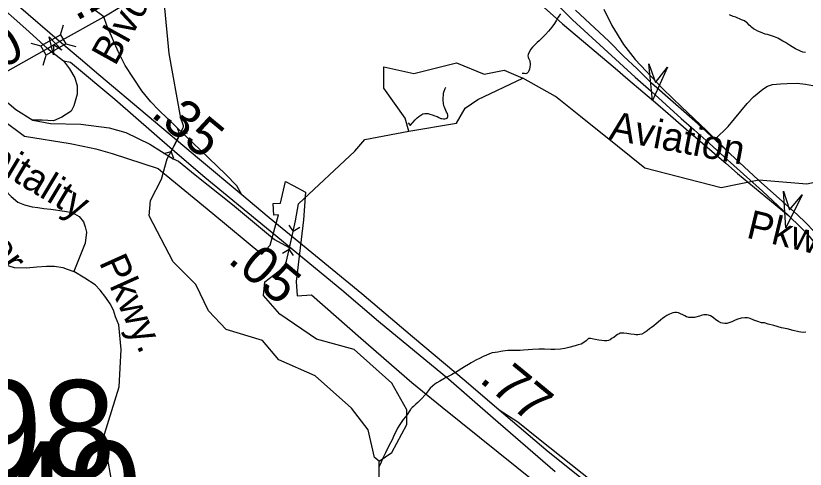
# Model space of a CAD drawing. Extents: x 2001466 to 31450019, y -30647475 to 847247.
# Drawn here: x 2054638 to 2059880, y 765648 to 768658 of the extents above; entities that cross this region are included whole.
import ezdxf

# ---------------------------------------------------------------- set-up
doc = ezdxf.new("R2010")
doc.units = 0
for name, color, linetype in [('Exist Boundary Political City Limit New', 7, 'Continuous'), ('Exist Hydrographic Creek Single Shore', 7, 'Continuous'), ('Exist Hydrographic Misc Water Feature', 7, 'Continuous'), ('Exist Road Non-System Type 51', 7, 'Continuous'), ('Exist Road Non-System Type 51 Label', 7, 'Continuous'), ('Exist Road Primary Interstate Divided Center Attributed', 7, 'Continuous'), ('Exist Road Primary Interstate Mileage Hundredths English Label', 7, 'Continuous'), ('Exist Road Primary Interstate Ramp 1 Lane Attributed', 7, 'Continuous'), ('Exist Road Primary Interstate Structure Cantilever Sign Number Label', 7, 'Continuous'), ('Exist Road Primary Interstate Structure Ovrhead Sign Attributed CELL', 7, 'Continuous'), ('Exist Road Secondary Mileage Hundredths English Label', 7, 'Continuous'), ('Exist Road Secondary Structure Culvert CELL', 7, 'Continuous'), ('Exist Road Secondary Structure Culvert Number Label', 7, 'Continuous'), ('Exist Road Secondary Structure Standard Bridge Attributed CELL', 7, 'Continuous'), ('Exist Road Secondary Structure Standard Bridge CELL', 7, 'Continuous'), ('Exist Road Secondary Type 51 Attributed', 7, 'Continuous'), ('Exist Road Secondary Type 51 Divided Attributed', 7, 'Continuous'), ('Exist Road Secondary Type 51 Label', 7, 'Continuous'), ('Map Preparation Boundary City Limit Buffer Line', 7, 'Continuous')]:
    doc.layers.add(name, color=color, linetype=linetype)

msp = doc.modelspace()

# ---------------------------------------------------------------- linework, layer by layer
at = {"layer": 'Exist Boundary Political City Limit New'}
msp.add_lwpolyline([(2054423.2, 768061.1), (2054695.4, 767859.7), (2055000, 767808.9), (2055086.5, 767791.2), (2055169.9, 767774.1), (2055277.9, 767744.1), (2055583.9, 767643.2), (2055615.1, 767618.5), (2055636.8, 767600.8), (2055947.6, 767346.1), (2056272.4, 767076.1), (2056326.6, 767135.2), (2056383.6, 767336.4), (2056350.6, 767333.4), (2056347.6, 767411.4), (2056395.6, 767414.4), (2056429.4, 767556.8), (2056479.1, 767530.3), (2056561, 767486.9), (2056548, 767302.9), (2056499.6, 766894.1), (2056506.2, 766798.7), (2056600.9, 766805.4), (2056930.2, 766516.9), (2057267.6, 766223.8), (2057470.1, 766058.8), (2057965.6, 765662.3), (2058056.9, 765589.3)], dxfattribs=at)
at = {"layer": 'Exist Hydrographic Creek Single Shore'}
msp.add_line((2055606.1, 767573.6), (2055642.4, 767709), dxfattribs=at)
for points in [[(2055747.1, 767940.7), (2055734.6, 767978.1), (2055656, 768407.3), (2055623.7, 768754.2), (2055636.1, 768849.4), (2055654.3, 768914), (2055713.1, 769107.7), (2055727.8, 769131.5), (2055758.4, 769147.3), (2055896.1, 769199.7), (2056303.9, 769381.6), (2056336.9, 769459.7), (2056495, 769541.8), (2056595.1, 769641.4), (2056669.9, 769817), (2056843, 770601), (2056857.2, 770699.8)], [(2055642.4, 767709), (2055698.4, 767811.5), (2055748.2, 767912.4), (2055751.6, 767920.3), (2055752.2, 767927.6), (2055747.1, 767940.7)], [(2057051.9, 765701.4), (2057018.9, 765725.1), (2056977.1, 765909.6), (2056868, 766052.9), (2056626.1, 766267.9), (2056384.1, 766374.6), (2056276, 766501.4), (2056034.1, 766575.3), (2055917, 766699.1), (2055833.9, 766874.7), (2055683, 767025.4), (2055524.1, 767330.5), (2055532.1, 767432), (2055606.1, 767573.6)], [(2057240, 763312.3), (2057281, 763544.4), (2057247, 763676.3), (2057180.1, 763776.1), (2057180.1, 764110.7), (2057205.1, 764261.2), (2057079, 764627.9), (2057087, 764818.1), (2057145, 764951.5), (2057145, 765036.8), (2057086, 765110.1), (2057053, 765376.6), (2057051.9, 765701.4)]]:
    msp.add_lwpolyline(points, dxfattribs=at)
at = {"layer": 'Exist Hydrographic Misc Water Feature'}
msp.add_line((2058634.5, 767791.5), (2058388.3, 767988.6), dxfattribs=at)
for points in [[(2058256, 768669.7), (2058240.4, 768647.8)], [(2058240.4, 768647.8), (2058228.1, 768627.7), (2058214.4, 768605.9), (2058198.4, 768581.6), (2058176.2, 768555.7), (2058156.4, 768533.5), (2058138.5, 768515.6), (2058112.5, 768491.5), (2058100.6, 768479.5), (2058082.7, 768463.6), (2058068.4, 768449.5), (2058058.5, 768435.6), (2058044.6, 768411.4), (2058040.9, 768401.4), (2058038.9, 768391.5), (2058040.9, 768383.5), (2058042.6, 768375.6), (2058050.6, 768359.7), (2058050.8, 768351.6), (2058053, 768341.5), (2058052.8, 768333.4), (2058050.8, 768317.5), (2058048.7, 768303.6), (2058044.6, 768291.7), (2058040.7, 768283.7), (2058032.9, 768277.6), (2058025.1, 768273.5), (2058016.9, 768273.6), (2058000.9, 768273.6)], [(2059882.3, 768413), (2059864.2, 768416.9), (2059848, 768422.6), (2059816.5, 768438.8), (2059794.1, 768450.7), (2059776.1, 768462.7), (2059762.5, 768472.5), (2059748.2, 768480.8), (2059732, 768488.5), (2059720.1, 768496.4), (2059698.3, 768508.6), (2059676.2, 768518.4), (2059642.2, 768528.5), (2059630.1, 768534.4), (2059614.1, 768536.4), (2059598.3, 768542.4), (2059582.1, 768548.1), (2059566.1, 768556.3), (2059549.9, 768564.4), (2059535.9, 768572.2), (2059524.1, 768582.1), (2059516.1, 768588.2), (2059508.1, 768596.3), (2059496.2, 768608.3), (2059489.8, 768614.1), (2059476.3, 768624.3), (2059458, 768631.9), (2059418.2, 768648), (2059401.6, 768653.8), (2059377.9, 768663.9)], [(2057248, 767892.4), (2057223, 767978.2), (2057081.1, 768178), (2057081.1, 768319.1), (2057281, 768275.6), (2057431.1, 768311.9)], [(2057431.1, 768311.9), (2057564, 768345.3), (2057747.1, 768269.4), (2057879.9, 768296.2), (2058005, 768244.3)], [(2057248, 767892.4), (2057565, 767945), (2057623, 768045.4), (2057706.1, 768102.9), (2058005, 768244.3)], [(2058388.3, 767988.6), (2058222, 768121.8), (2058005, 768244.3)], [(2057243.3, 767946.2), (2057251.9, 767936), (2057255.6, 767932.3), (2057259.7, 767932), (2057269.3, 767944.4), (2057275.5, 767950.3), (2057289.6, 767966), (2057303.3, 767980.1), (2057315.2, 767990.1), (2057327.7, 767998.4), (2057341.3, 768006.4), (2057355.2, 768008.4), (2057365.3, 768010.1), (2057375.3, 768008.2), (2057387.4, 768004.3), (2057403.6, 768000.2), (2057421.5, 767994.3), (2057435.6, 767988.5), (2057447.5, 767982.6), (2057459.6, 767976.3), (2057467.8, 767976.7), (2057477.6, 767974.4), (2057487.3, 767974.5), (2057495.3, 767976.6), (2057501.6, 767978.5), (2057507.6, 767988.5), (2057507.6, 767998.7), (2057503.7, 768008.6), (2057497.1, 768018.5), (2057493.4, 768028.4), (2057489.3, 768040.4), (2057485.6, 768050.7), (2057481.3, 768060.7), (2057477.2, 768076.7), (2057475, 768094.5), (2057475, 768112.3), (2057477.2, 768130.3), (2057479.1, 768144.6), (2057483.2, 768156.5), (2057489.3, 768174.7), (2057493.4, 768184.6)], [(2056378.8, 766958.4), (2056410, 766983.6), (2056426.4, 767006.3), (2056435.5, 767029.5), (2056466.6, 767167), (2056496, 767297.3), (2056515.9, 767408.7), (2056890, 767758.6), (2056956, 767836), (2057248, 767892.4)], [(2060514, 767674.6), (2059890.1, 767539.7), (2059573.1, 767565.9), (2059322.9, 767515.2), (2058815, 767647), (2058634.5, 767791.5)], [(2057051.9, 765701.4), (2057135, 765758.8), (2057235.1, 765943.7), (2057235.1, 766042.1), (2057134, 766218.1), (2056884, 766443.1), (2056634, 766510.5), (2056392.1, 766676.3), (2056284, 766799.9), (2056292, 766891.6), (2056378.8, 766958.4)], [(2058979.6, 766677.7), (2058961.4, 766667.4), (2058947.9, 766659.4), (2058931.7, 766647.2), (2058921.8, 766639.4), (2058904, 766623.5), (2058890, 766613.4), (2058874, 766599.2), (2058859.5, 766589.2), (2058845.9, 766579.1), (2058830, 766567.3), (2058809.9, 766553.3), (2058794.1, 766545.2), (2058782, 766541.3), (2058767.8, 766539), (2058756.1, 766539.2), (2058744, 766541), (2058721.7, 766545.2), (2058696.1, 766549.1), (2058676, 766550.9), (2058659.8, 766550.9), (2058652.2, 766550.9), (2058643.8, 766546.9), (2058633.9, 766541.1), (2058624.1, 766534.9), (2058610.1, 766522.8), (2058598, 766516.9), (2058584.1, 766506.8), (2058574, 766502.7), (2058563.8, 766500.6), (2058548.2, 766500.5), (2058529.8, 766502.9), (2058510.1, 766504.7), (2058486.3, 766508.7), (2058466, 766512.6), (2058453.9, 766514.4), (2058446.3, 766516.4), (2058439.9, 766514.5), (2058426.2, 766500.4), (2058410.2, 766488.6), (2058392.4, 766478.3), (2058372.3, 766472.4), (2058352, 766466.2), (2058309.9, 766456.3), (2058283.9, 766450.1), (2058254, 766444.1), (2058218.1, 766442.3), (2058190.4, 766442), (2058148.2, 766443.9), (2058112.1, 766443.7), (2058068.4, 766441.8), (2058040.3, 766439.6), (2058010.2, 766437.7), (2057986.2, 766435.7), (2057938.2, 766435.6), (2057906.2, 766435.6), (2057888.4, 766433.4), (2057872.4, 766431.4), (2057858, 766429.5), (2057838.3, 766425.6), (2057822.1, 766423.2), (2057802.4, 766419.3), (2057784.4, 766413.1), (2057760.2, 766403.4), (2057742.2, 766395.2), (2057722.3, 766385.2), (2057692.3, 766371.1), (2057662.4, 766354.9), (2057644.3, 766343.1), (2057618.7, 766327.1), (2057600.5, 766316.9), (2057568.7, 766297), (2057530.5, 766274.8), (2057508.4, 766262.7), (2057494.7, 766256.6), (2057480.7, 766248.6), (2057454.7, 766232.7), (2057434.8, 766220.7), (2057420.6, 766212.7), (2057404.6, 766198.5), (2057390.5, 766184.8), (2057370.8, 766158.6), (2057358.9, 766142.6), (2057330.8, 766112.3), (2057307.2, 766090.4), (2057294.9, 766078.4), (2057279.1, 766064.6), (2057270.9, 766056.5), (2057261.1, 766048.3)], [(2059883.5, 766557.2), (2059865.9, 766555.1), (2059851.7, 766557.2), (2059837.6, 766558.9), (2059799.6, 766569.1), (2059759.7, 766578.9), (2059723.6, 766586.8), (2059671.5, 766600.7), (2059633.8, 766610.5), (2059609.6, 766618.7), (2059589.9, 766620.4), (2059565.7, 766628.6), (2059539.8, 766636.5), (2059513.8, 766648.6), (2059497.4, 766652.3), (2059479.6, 766652.6), (2059455.4, 766650.6), (2059433.6, 766644.1), (2059415.6, 766636.3), (2059393.6, 766626.3), (2059373.5, 766620.4), (2059359.6, 766616), (2059345.7, 766614.1), (2059331.5, 766616.2), (2059319.4, 766620.1), (2059303.8, 766628.1), (2059287.4, 766639.9), (2059271.6, 766652.1), (2059261.6, 766660.1), (2059251.5, 766666.1), (2059237.8, 766670.2), (2059225.7, 766672), (2059207.9, 766671.9), (2059189.6, 766667.7), (2059177.5, 766663.9), (2059145.7, 766655.8), (2059133.8, 766653.9), (2059121.5, 766653.8), (2059107.4, 766655.9), (2059091.6, 766659.9), (2059079.7, 766665.7), (2059067.6, 766671.6), (2059051.4, 766679.7), (2059037.5, 766685.5), (2059025.6, 766687.3), (2059013.7, 766687.5), (2059001.4, 766685.7), (2058979.6, 766677.7)], [(2057261.1, 766048.3), (2057259.3, 766044.5), (2057249.2, 766030.6), (2057239.4, 766014.2), (2057225.2, 765996.5), (2057211.3, 765978.4), (2057197.1, 765958.2), (2057187.3, 765944.3), (2057173.5, 765920.4), (2057161.4, 765896.2), (2057149.3, 765872.1), (2057139.3, 765848.1), (2057125.8, 765822.2), (2057107.3, 765786), (2057093.4, 765756), (2057073.5, 765716), (2057063.8, 765694), (2057048.1, 765661.9)]]:
    msp.add_lwpolyline(points, dxfattribs=at)
at = {"layer": 'Exist Road Non-System Type 51'}
for points in [[(2058542, 768702), (2058595.1, 768592.5), (2058674.2, 768466.1), (2058751.2, 768368.5), (2058932.3, 768174.1), (2059001.3, 768107.7), (2059055.9, 768055.3), (2059227.7, 767894.8), (2059376.8, 767746.7)], [(2059282.9, 767838.2), (2059369.4, 767923.1), (2059494.5, 768074.5), (2059537.4, 768119.6), (2059598.5, 768170.4), (2059628.9, 768189.8), (2059662.6, 768200.6), (2059714.8, 768205.8), (2059759.1, 768208.4), (2059826.9, 768211), (2059881.7, 768203.2), (2059931.3, 768195.4), (2060045.6, 768184.9), (2060127.1, 768188), (2060322.1, 768251), (2060437.4, 768295.6), (2060518.8, 768343.3), (2060626.8, 768498.2)], [(2054197.7, 767644.5), (2054351.7, 767655.5), (2054392.9, 767647.2), (2054417.7, 767636.2), (2054447.9, 767616.9), (2054478.2, 767589.4), (2054502.9, 767561.9), (2054568.9, 767498.6), (2054607.4, 767457.3), (2054651.4, 767421.6), (2054695.4, 767402.3), (2054747.7, 767388.5), (2054783.4, 767385.8), (2054824.7, 767377.5), (2054871.4, 767374.8), (2054962.1, 767361), (2055011.6, 767352.8), (2055058.4, 767325.3), (2055088.6, 767289.5), (2055099.6, 767256.5), (2055107.9, 767220.7), (2055099.6, 767149.1), (2055022.6, 766959.3)], [(2054197.7, 767644.5), (2054255.4, 767402.3), (2054282.4, 767273), (2054309.9, 767201.4), (2054323.6, 767171.2), (2054345.6, 767143.6), (2054381.4, 767107.9), (2054430.9, 767063.8), (2054455.6, 767050.1), (2054491.4, 767030.8), (2054521.6, 767014.3), (2054557.4, 767006), (2054590.9, 766997.8), (2054626.7, 766986.8), (2054709.2, 766984), (2054777.9, 766992.3), (2054841.2, 766995), (2054896.2, 766995), (2054951.1, 766986.8), (2054978.6, 766975.8), (2055022.6, 766959.3)], [(2054878.3, 764032.2), (2054973.9, 764103.1), (2055208.2, 764318), (2055364.4, 764474.3), (2055384, 764747.8), (2055344.9, 765177.7), (2055247.3, 765724.7), (2055227.8, 765881), (2055325.4, 766193.7), (2055338.3, 766441.9), (2055321.8, 766607), (2055299.8, 766659.3), (2055286.1, 766703.3), (2055264.1, 766744.6), (2055236.6, 766788.7), (2055198.1, 766835.4), (2055165.1, 766871.2), (2055096.9, 766915.2), (2055022.6, 766959.3)]]:
    msp.add_lwpolyline(points, dxfattribs=at)
at = {"layer": 'Exist Road Primary Interstate Divided Center Attributed'}
for points in [[(2054928.7, 768486.8), (2054655.2, 768721.1), (2054425, 768919.2), (2054006.7, 769268.3), (2053264.1, 769886.9)], [(2053522.9, 769588), (2053569.1, 769548.8), (2053696, 769441), (2053988.9, 769175.3), (2054507.1, 768744.5), (2054704.8, 768571.2), (2054848.3, 768441.7)], [(2056138.2, 767469.7), (2055857.5, 767704.4), (2055510.6, 767996.8), (2055190.2, 768266.6), (2055068.1, 768370.7), (2054928.7, 768486.8)], [(2054848.3, 768441.7), (2054954.6, 768359.7)], [(2054954.6, 768359.7), (2055002.2, 768349.7), (2055295.7, 768103.7), (2055679.7, 767770), (2055892.4, 767587.2)], [(2055892.4, 767587.2), (2056303.9, 767250.4), (2056803.1, 766837.8), (2057047.1, 766631.3), (2057510.4, 766247), (2057807.6, 765989), (2058218.9, 765633.5)], [(2058612.6, 765412.1), (2058173.5, 765763.5), (2057848.1, 766040.5), (2057629.3, 766228.6), (2057271.4, 766526.5), (2056934.9, 766812.1), (2056320.2, 767316.5), (2056138.2, 767469.7)]]:
    msp.add_lwpolyline(points, dxfattribs=at)
at = {"layer": 'Exist Road Primary Interstate Ramp 1 Lane Attributed'}
for points in [[(2055223.7, 768651.3), (2055144.9, 768709), (2055062.6, 768755.2), (2054979.8, 768793.8), (2054896.2, 768821.4), (2054827.5, 768846.9), (2054603, 768933.2), (2054556.8, 768953), (2054427.5, 769012.3), (2054312.5, 769076.7), (2054256.7, 769113.9), (2054178.8, 769164.7), (2053719.8, 769542.9), (2053403.7, 769796.9), (2053264.1, 769886.9)], [(2058080.5, 768774), (2058148.5, 768710.6), (2058206.7, 768659.8), (2058267.5, 768604.8), (2058618.6, 768310.7), (2058702.1, 768237.5), (2058900.5, 768069.3), (2059003.4, 767981.3), (2059106.3, 767890.2), (2059352.2, 767678.9), (2059431.2, 767610.3), (2059769.8, 767331.6)], [(2056138.2, 767469.7), (2056106.9, 767528.5), (2056031, 767606.2), (2055648.2, 767973.7), (2055585.3, 768034.3), (2055535.5, 768086.5), (2055474.2, 768160.7), (2055365.4, 768326.9), (2055317.8, 768420.8), (2055242.2, 768593.1), (2055223.7, 768651.3)], [(2054954.6, 768359.7), (2054993.8, 768306.7), (2055031, 768244.8), (2055044.9, 768192.6), (2055044.9, 768137.2), (2055024.4, 768059), (2055005.9, 768024.2), (2054944, 767984), (2054887.6, 767960.1), (2054812.6, 767964.4), (2054751.1, 767965.9)], [(2054418.3, 768200.6), (2054533.9, 768124.5), (2054638.3, 768035.4), (2054751.1, 767965.9)], [(2054751.1, 767965.9), (2054868.3, 767943.1), (2055070.1, 767939.2), (2055257.7, 767914.8), (2055368.1, 767882.3), (2055527.2, 767805.9), (2055683, 767708.5), (2055719.6, 767691.6), (2055829.3, 767601.5), (2056076.9, 767405.4), (2056355.1, 767173.1), (2056472.8, 767107.5)], [(2059892.3, 764836.8), (2059851.5, 764868.6), (2059822.9, 764883.7), (2059793.2, 764894.3), (2059739.5, 764910.3), (2059671.1, 764928.6), (2059491.3, 764970.3), (2059274.7, 765032.9), (2059206.5, 765055.7), (2059156.3, 765077.8), (2059082.4, 765115.7), (2059031, 765141.4), (2058989.3, 765165.9), (2058930.4, 765201.4), (2058881.4, 765237), (2058119.6, 765841.3), (2057970.7, 765960.2), (2057848.1, 766040.5)]]:
    msp.add_lwpolyline(points, dxfattribs=at)
at = {"layer": 'Exist Road Primary Interstate Structure Ovrhead Sign Attributed CELL'}
for points in [[(2058965.8, 768317.3), (2058865.3, 768095.1), (2058841.2, 768337.8), (2058885.1, 768215.4)], [(2059859.9, 767469.2), (2059751.5, 767250.8), (2059736.2, 767494.1), (2059775.6, 767370.3)]]:
    msp.add_lwpolyline(points, close=True, dxfattribs=at)
at = {"layer": 'Exist Road Secondary Structure Culvert CELL'}
for p, q in [((2055709.8, 767913.1), (2055726.4, 767865.1)), ((2055670.4, 767757.9), (2055726.4, 767865.1)), ((2055775.2, 767879), (2055726.4, 767865.1)), ((2055621.6, 767744), (2055670.4, 767757.9)), ((2055687, 767709.9), (2055670.4, 767757.9)), ((2056451.7, 767268.1), (2056479.9, 767226)), ((2056523.6, 767251.9), (2056479.9, 767226)), ((2056453.3, 767108), (2056479.9, 767226)), ((2056409.6, 767082.1), (2056453.3, 767108)), ((2056481.5, 767065.8), (2056453.3, 767108))]:
    msp.add_line(p, q, dxfattribs=at)
at = {"layer": 'Exist Road Secondary Structure Standard Bridge Attributed CELL'}
msp.add_lwpolyline([(2054888.4, 768399), (2054858.9, 768517.3), (2054943.6, 768429.6), (2054888.4, 768464)], close=True, dxfattribs=at)
at = {"layer": 'Exist Road Secondary Structure Standard Bridge CELL'}
for p, q in [((2054935.9, 768531.9), (2054954.3, 768598.4)), ((2054737.7, 768476.3), (2054804.2, 768457.8)), ((2054969.8, 768471.9), (2055036.3, 768453.4)), ((2054820.5, 768329.9), (2054838.9, 768396.4))]:
    msp.add_line(p, q, dxfattribs=at)
msp.add_lwpolyline([(2054804.2, 768457.8), (2054935.7, 768532.2), (2054970.4, 768470.8), (2054838.9, 768396.4)], close=True, dxfattribs=at)
at = {"layer": 'Exist Road Secondary Type 51 Attributed'}
for points in [[(2055223.7, 768651.3), (2055457.6, 768794.9), (2055596, 768882.5)], [(2054928.7, 768486.8), (2055223.7, 768651.3)], [(2054848.3, 768441.7), (2054888.4, 768464), (2054928.7, 768486.8)], [(2054418.3, 768200.6), (2054497.2, 768243.2), (2054848.3, 768441.7)]]:
    msp.add_lwpolyline(points, dxfattribs=at)
at = {"layer": 'Exist Road Secondary Type 51 Divided Attributed'}
for points in [[(2057847.6, 769729.8), (2057872.2, 769576.7), (2057931.1, 769268.4), (2057979.9, 769112.6), (2058022.7, 769022.6), (2058084.5, 768907.9), (2058150.1, 768821.1), (2058210.6, 768753.8), (2058335.6, 768630.5), (2058749.9, 768249.7), (2058857.1, 768156.9), (2058957, 768066.1), (2059055.5, 767976.8), (2059141.8, 767899.6), (2059241.8, 767811.8), (2059341.7, 767721), (2059469.6, 767605.5), (2059595.8, 767493.8), (2059769.8, 767331.6)], [(2060353.5, 766039.6), (2060360.5, 766178.3), (2060361.5, 766244.5), (2060355.2, 766315.4), (2060347, 766374.8), (2060335.1, 766440), (2060311, 766543.3), (2060267.6, 766689.5), (2060228.9, 766784.1), (2060169.5, 766904.1), (2060092.5, 767027.8), (2060030.2, 767117.4), (2059979.7, 767179), (2059939.6, 767226.3), (2059883, 767282.9), (2059826.4, 767338.1), (2059769.7, 767389), (2059567.9, 767569.6), (2059165.4, 767942.6), (2058860.1, 768211.3), (2058764.1, 768306.2), (2058674.2, 768390), (2058576.4, 768488.8), (2058354.4, 768694.1)], [(2059769.8, 767331.6), (2059848.7, 767254.5), (2059903.9, 767196), (2059975.5, 767109.2), (2060040.1, 767025.1), (2060103.3, 766925.8), (2060173.9, 766794.6), (2060207.4, 766712.1), (2060253.7, 766589.4), (2060276, 766518.4), (2060288.5, 766465.3), (2060303.5, 766378.5), (2060316.2, 766284.4), (2060327.5, 766146.2), (2060345.4, 766068.4), (2060353.5, 766039.6)]]:
    msp.add_lwpolyline(points, dxfattribs=at)
at = {"layer": 'Map Preparation Boundary City Limit Buffer Line'}
msp.add_lwpolyline([(2054423.2, 768061.1), (2054695.4, 767859.7), (2055000, 767808.9), (2055086.5, 767791.2), (2055169.9, 767774.1), (2055277.9, 767744.1), (2055583.9, 767643.2), (2055615.1, 767618.5), (2055636.8, 767600.8), (2055947.6, 767346.1), (2056272.4, 767076.1), (2056326.6, 767135.2), (2056383.6, 767336.4), (2056350.6, 767333.4), (2056347.6, 767411.4), (2056395.6, 767414.4), (2056429.4, 767556.8), (2056479.1, 767530.3), (2056561, 767486.9), (2056548, 767302.9), (2056499.6, 766894.1), (2056506.2, 766798.7), (2056600.9, 766805.4), (2056930.2, 766516.9), (2057267.6, 766223.8), (2057470.1, 766058.8), (2057965.6, 765662.3), (2058056.9, 765589.3)], dxfattribs=at)

# ---------------------------------------------------------------- texts
at = {"layer": 'Exist Road Non-System Type 51 Label'}
for s, rotation, p in [('Hospitality', 329.0209, (2054048.7, 767904.2)), ('Center', 304.9757, (2054133.1, 767560.5)), ('Pkwy.', 294.2143, (2055188.7, 767021.7))]:
    msp.add_text(s, height=190, rotation=rotation, dxfattribs=at).set_placement(p)
at = {"layer": 'Exist Road Primary Interstate Mileage Hundredths English Label'}
for s, rotation, p in [('.35', 320.3868, (2055527.8, 767995.6)), ('.05', 319.9718, (2056038.4, 767026)), ('.77', 320.6511, (2057708.4, 766232.8))]:
    msp.add_text(s, height=250, rotation=rotation, dxfattribs=at).set_placement(p)
at = {"layer": 'Exist Road Primary Interstate Structure Cantilever Sign Number Label'}
msp.add_text('L898', height=656.17, dxfattribs=at).set_placement((2053347.3, 765582.6))
at = {"layer": 'Exist Road Secondary Mileage Hundredths English Label'}
for s, rotation, p in [('.15', 29.1533, (2055039.3, 768620.3)), ('.20', 28.3217, (2054300.8, 768170.4))]:
    msp.add_text(s, height=250, rotation=rotation, dxfattribs=at).set_placement(p)
at = {"layer": 'Exist Road Secondary Structure Culvert Number Label'}
msp.add_text('C49', height=656.17, dxfattribs=at).set_placement((2053870.2, 765177.7))
at = {"layer": 'Exist Road Secondary Type 51 Label'}
for s, rotation, p in [('Blvd.', 61.0714, (2055297.6, 768318.9)), ('Aviation', 349.138, (2058570.8, 767839.6)), ('Pkwy', 346.4718, (2059482.5, 767186.5))]:
    msp.add_text(s, height=190, rotation=rotation, dxfattribs=at).set_placement(p)

doc.saveas('drawing.dxf')
